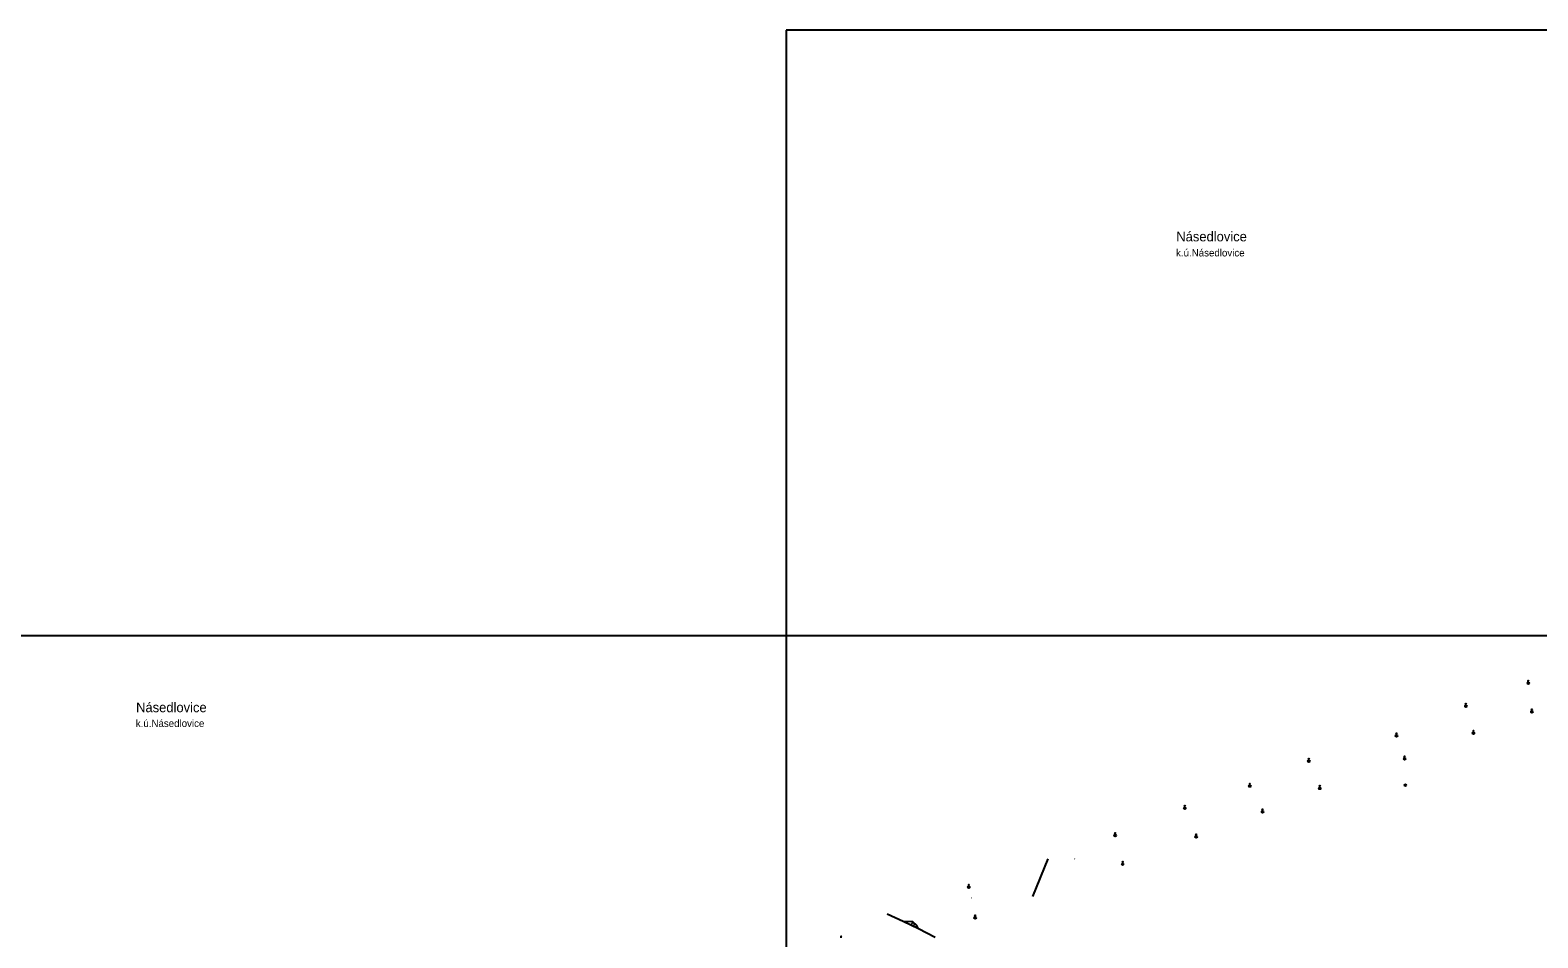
# Model space of a CAD drawing. Extents: x -582188 to -561562, y -1187250 to -1183500.
# Drawn here: x -574687 to -574065, y -1184625 to -1184250 of the extents above; entities that cross this region are included whole.
import ezdxf

# ---------------------------------------------------------------- set-up
doc = ezdxf.new("R2010")
doc.units = 0
for name, color, linetype in [('MAP_ZN_BP', 7, 'Continuous'), ('NÁZEV_K_Ú', 7, 'Continuous'), ('NÁZVY_SÍDEL_JEDNOTKY', 7, 'Continuous'), ('RÁMY_ML', 7, 'Continuous'), ('VÝŠKOPIS', 7, 'Continuous'), ('ZELEŇ', 7, 'Continuous'), ('ZN_BP', 7, 'Continuous'), ('ZN_KULTUR', 7, 'Continuous')]:
    doc.layers.add(name, color=color, linetype=linetype)

msp = doc.modelspace()

# ---------------------------------------------------------------- linework, layer by layer
at = {"layer": 'MAP_ZN_BP'}
for radius in [0.375, 0.0005]:
    msp.add_circle((-574119.28, -1184561.62), radius, dxfattribs=at)
at = {"layer": 'RÁMY_ML'}
for points in [[(-574375, -1184250), (-574375, -1185000)], [(-570625, -1184250), (-570937.5, -1184250), (-571875, -1184250), (-572187.5, -1184250), (-572500, -1184250), (-572812.5, -1184250), (-573750, -1184250), (-574062.5, -1184250), (-574375, -1184250)], [(-573125, -1184500), (-573437.5, -1184500), (-574687.5, -1184500), (-575000, -1184500)]]:
    msp.add_lwpolyline(points, dxfattribs=at)
at = {"layer": 'VÝŠKOPIS'}
for p, q in [((-574322.52, -1184618.15), (-574323.57, -1184619.34)), ((-574321.77, -1184618.81), (-574322.64, -1184619.79)), ((-574322.15, -1184618.48), (-574322.53, -1184618.91))]:
    msp.add_line(p, q, dxfattribs=at)
msp.add_lwpolyline([(-574320.38, -1184620.89), (-574321.11, -1184619.4), (-574322.63, -1184618.06), (-574326.62, -1184617.85)], dxfattribs=at)
at = {"layer": 'ZELEŇ'}
for points in [[(-574273.12, -1184607.53), (-574266.77, -1184591.99)], [(-574313.47, -1184624.46), (-574320.38, -1184620.89), (-574326.62, -1184617.85), (-574333.33, -1184614.84)]]:
    msp.add_lwpolyline(points, dxfattribs=at)
at = {"layer": 'ZN_BP'}
for p, q in [((-574068.5, -1184519.185), (-574068.5, -1184518.435)), ((-574068.765, -1184519.824), (-574068.236, -1184519.296)), ((-574068.236, -1184519.828), (-574068.765, -1184519.296)), ((-574094.535, -1184529.264), (-574094.006, -1184528.736)), ((-574094.006, -1184529.268), (-574094.535, -1184528.736)), ((-574094.27, -1184528.625), (-574094.27, -1184527.875)), ((-574067.275, -1184531.604), (-574066.746, -1184531.076)), ((-574066.746, -1184531.608), (-574067.275, -1184531.076)), ((-574067.01, -1184530.965), (-574067.01, -1184530.215)), ((-574123.175, -1184541.574), (-574122.646, -1184541.046)), ((-574122.646, -1184541.578), (-574123.175, -1184541.046)), ((-574122.91, -1184540.935), (-574122.91, -1184540.185)), ((-574091.455, -1184540.394), (-574090.926, -1184539.866)), ((-574090.926, -1184540.398), (-574091.455, -1184539.866)), ((-574091.19, -1184539.755), (-574091.19, -1184539.005)), ((-574119.57, -1184550.385), (-574119.57, -1184549.635)), ((-574159.395, -1184552.014), (-574158.866, -1184551.486)), ((-574158.866, -1184552.018), (-574159.395, -1184551.486)), ((-574159.13, -1184551.375), (-574159.13, -1184550.625)), ((-574119.835, -1184551.024), (-574119.306, -1184550.496)), ((-574119.306, -1184551.028), (-574119.835, -1184550.496)), ((-574183.755, -1184562.264), (-574183.226, -1184561.736)), ((-574183.226, -1184562.268), (-574183.755, -1184561.736)), ((-574183.49, -1184561.625), (-574183.49, -1184560.875)), ((-574154.63, -1184562.575), (-574154.63, -1184561.825)), ((-574154.895, -1184563.214), (-574154.366, -1184562.686)), ((-574154.366, -1184563.218), (-574154.895, -1184562.686)), ((-574210.635, -1184571.454), (-574210.106, -1184570.926)), ((-574210.106, -1184571.458), (-574210.635, -1184570.926)), ((-574210.37, -1184570.815), (-574210.37, -1184570.065)), ((-574178.485, -1184572.904), (-574177.956, -1184572.376)), ((-574177.956, -1184572.908), (-574178.485, -1184572.376)), ((-574178.22, -1184572.265), (-574178.22, -1184571.515)), ((-574239.385, -1184582.684), (-574238.856, -1184582.156)), ((-574238.856, -1184582.688), (-574239.385, -1184582.156)), ((-574239.12, -1184582.045), (-574239.12, -1184581.295)), ((-574205.915, -1184583.224), (-574205.386, -1184582.696)), ((-574205.386, -1184583.228), (-574205.915, -1184582.696)), ((-574205.65, -1184582.585), (-574205.65, -1184581.835)), ((-574236.01, -1184593.925), (-574236.01, -1184593.175)), ((-574236.275, -1184594.564), (-574235.746, -1184594.036)), ((-574235.746, -1184594.568), (-574236.275, -1184594.036)), ((-574299.865, -1184603.964), (-574299.336, -1184603.436)), ((-574299.336, -1184603.968), (-574299.865, -1184603.436)), ((-574299.6, -1184603.325), (-574299.6, -1184602.575)), ((-574297.215, -1184616.694), (-574296.686, -1184616.166)), ((-574296.686, -1184616.698), (-574297.215, -1184616.166)), ((-574296.95, -1184616.055), (-574296.95, -1184615.305)), ((-574352.24, -1184624.635), (-574352.24, -1184623.885))]:
    msp.add_line(p, q, dxfattribs=at)
for points in [[(-574068.625, -1184518.685), (-574068.5, -1184518.435), (-574068.375, -1184518.685)], [(-574094.395, -1184528.125), (-574094.27, -1184527.875), (-574094.145, -1184528.125)], [(-574067.135, -1184530.465), (-574067.01, -1184530.215), (-574066.885, -1184530.465)], [(-574123.035, -1184540.435), (-574122.91, -1184540.185), (-574122.785, -1184540.435)], [(-574091.315, -1184539.255), (-574091.19, -1184539.005), (-574091.065, -1184539.255)], [(-574119.695, -1184549.885), (-574119.57, -1184549.635), (-574119.445, -1184549.885)], [(-574159.255, -1184550.875), (-574159.13, -1184550.625), (-574159.005, -1184550.875)], [(-574183.615, -1184561.125), (-574183.49, -1184560.875), (-574183.365, -1184561.125)], [(-574154.755, -1184562.075), (-574154.63, -1184561.825), (-574154.505, -1184562.075)], [(-574210.495, -1184570.315), (-574210.37, -1184570.065), (-574210.245, -1184570.315)], [(-574178.345, -1184571.765), (-574178.22, -1184571.515), (-574178.095, -1184571.765)], [(-574239.245, -1184581.545), (-574239.12, -1184581.295), (-574238.995, -1184581.545)], [(-574205.775, -1184582.085), (-574205.65, -1184581.835), (-574205.525, -1184582.085)], [(-574236.135, -1184593.425), (-574236.01, -1184593.175), (-574235.885, -1184593.425)], [(-574299.725, -1184602.825), (-574299.6, -1184602.575), (-574299.475, -1184602.825)], [(-574297.075, -1184615.555), (-574296.95, -1184615.305), (-574296.825, -1184615.555)], [(-574352.365, -1184624.135), (-574352.24, -1184623.885), (-574352.115, -1184624.135)]]:
    msp.add_lwpolyline(points, dxfattribs=at)
for centre in [(-574068.5, -1184519.56), (-574094.27, -1184529), (-574067.01, -1184531.34), (-574122.91, -1184541.31), (-574091.19, -1184540.13), (-574159.13, -1184551.75), (-574119.57, -1184550.76), (-574183.49, -1184562), (-574154.63, -1184562.95), (-574210.37, -1184571.19), (-574178.22, -1184572.64), (-574239.12, -1184582.42), (-574205.65, -1184582.96), (-574236.01, -1184594.3), (-574299.6, -1184603.7), (-574296.95, -1184616.43)]:
    msp.add_circle(centre, 0.375, dxfattribs=at)

# ---------------------------------------------------------------- texts
at = {"layer": 'NÁZEV_K_Ú'}
for p in [(-574213.97, -1184343.39), (-574643.56, -1184537.6)]:
    msp.add_text('k.ú.Násedlovice', height=3, dxfattribs=at).set_placement(p)
at = {"layer": 'NÁZVY_SÍDEL_JEDNOTKY'}
for p in [(-574213.87, -1184337.17), (-574643.43, -1184531.52)]:
    msp.add_text('Násedlovice', height=4, dxfattribs=at).set_placement(p)
at = {"layer": 'ZN_KULTUR'}
for p in [(-574256.028, -1184592.512), (-574298.748, -1184608.572)]:
    msp.add_text('r', height=1, dxfattribs=at).set_placement(p)

doc.saveas('drawing.dxf')
